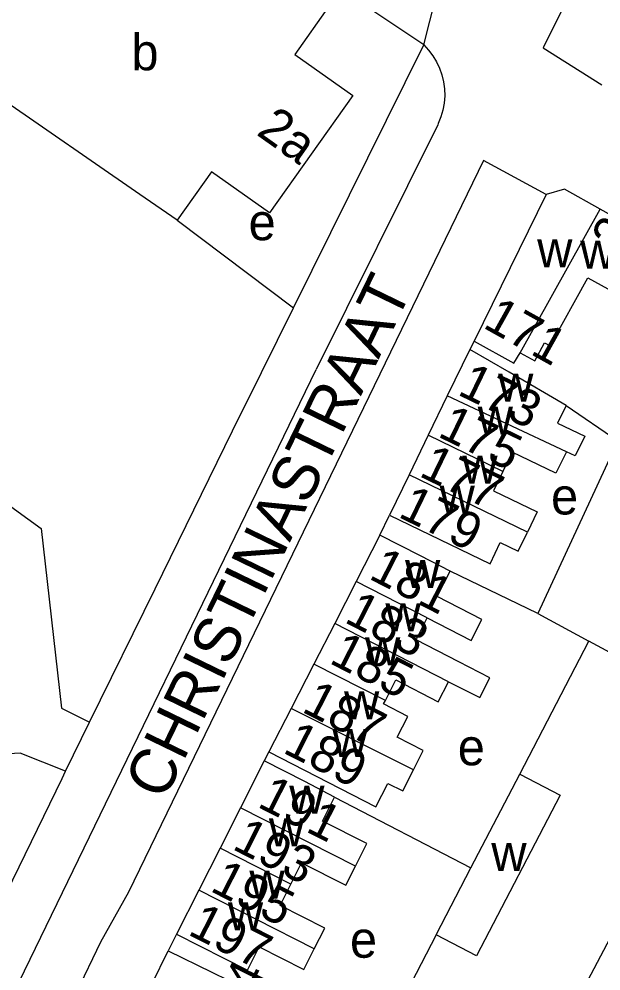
# Model space of a CAD drawing. Extents: x 159700 to 161346, y 381730 to 382922.
# Drawn here: x 160249.2 to 160313, y 382139.7 to 382244 of the extents above; entities that cross this region are included whole.
import ezdxf

# ---------------------------------------------------------------- set-up
doc = ezdxf.new("R2010")
doc.units = 0
for name, color, linetype in [('BLT_Basislijn', 7, 'Continuous'), ('BLT_Bebouwing', 7, 'Continuous'), ('BLT_Centroide', 7, 'Continuous'), ('BLT_Huisnummer', 7, 'Continuous'), ('BLT_Huisnummer_ tussenligend', 7, 'Continuous'), ('BLT_Huisnummer_reeks', 7, 'Continuous'), ('BLT_Onderverdeling_panden', 7, 'Continuous'), ('BLT_Straatnaam', 7, 'Continuous'), ('BLT_Vlakafsluiter', 7, 'Continuous')]:
    doc.layers.add(name, color=color, linetype=linetype)

msp = doc.modelspace()

# ---------------------------------------------------------------- linework, layer by layer
at = {"layer": 'BLT_Basislijn'}
for p, q in [((160279.25, 382212.35), (160293.54, 382241.19)), ((160295.07, 382232.44), (160281.74, 382205.6)), ((160306.95, 382224.8), (160300.09, 382228.51)), ((160266.51, 382221.96), (160279.25, 382212.35)), ((160299.07, 382208.72), (160298.58, 382207.79)), ((160245.01, 382129.9), (160281.74, 382205.6)), ((160309.15, 382201.67), (160314.82, 382197.78)), ((160233.43, 382201.25), (160251.58, 382188.18)), ((160314.82, 382197.78), (160306.05, 382178.86)), ((160288.73, 382187.45), (160289.79, 382189.65)), ((160306.05, 382178.86), (160296.45, 382183.51)), ((160256.9, 382166.94), (160264.09, 382181.54)), ((160306.05, 382178.86), (160311.66, 382175.81)), ((160304.08, 382161.25), (160311.66, 382175.81)), ((160326.75, 382167.61), (160311.66, 382175.81)), ((160254.27, 382161.58), (160256.9, 382166.94)), ((160326.75, 382167.61), (160310.46, 382136.62)), ((160276.57, 382163.68), (160276.05, 382162.68)), ((160283.77, 382158.73), (160298.72, 382150.95)), ((160266.42, 382143.71), (160265.5, 382141.88)), ((160294.91, 382143.62), (160288.22, 382130.77)), ((160258.09, 382142.83), (160250.9, 382127.95))]:
    msp.add_line(p, q, dxfattribs=at)
for points in [[(160332.83, 382278.83), (160328.81, 382280.19), (160326.67, 382279.63), (160325.24, 382278.14), (160306.65, 382240.89), (160313.06, 382236.83)], [(160293.54, 382241.19), (160283.79, 382247.73), (160276.34, 382252.77), (160267.47, 382258.69)], [(160293.54, 382241.19), (160294.07, 382240.62), (160294.54, 382240), (160294.94, 382239.34), (160295.27, 382238.63), (160295.53, 382237.9), (160295.71, 382237.14), (160295.82, 382236.37), (160295.84, 382235.6), (160295.78, 382234.82), (160295.65, 382234.05), (160295.43, 382233.31), (160295.14, 382232.58), (160295.07, 382232.44)], [(160300.09, 382228.51), (160261.15, 382148.29), (160258.09, 382142.83)], [(160264.09, 382181.54), (160272.56, 382198.87), (160275.75, 382205.28), (160279.25, 382212.35)], [(160251.58, 382188.18), (160253.82, 382168.48), (160256.9, 382166.94)], [(160254.27, 382161.58), (160249.28, 382163.55), (160240.75, 382163.04)], [(160243.33, 382139.16), (160243.74, 382139.98), (160253.87, 382160.77), (160254.27, 382161.58)]]:
    msp.add_lwpolyline(points, dxfattribs=at)
at = {"layer": 'BLT_Bebouwing'}
for p, q in [((160306.95, 382224.8), (160299.07, 382208.72)), ((160317.25, 382220.75), (160312.89, 382223.18)), ((160298.58, 382207.79), (160296.12, 382202.71)), ((160296.12, 382202.71), (160294.03, 382198.41)), ((160294.03, 382198.41), (160291.93, 382194.07)), ((160291.93, 382194.07), (160289.79, 382189.65)), ((160288.73, 382187.45), (160286.13, 382182.36)), ((160286.13, 382182.36), (160283.78, 382177.77)), ((160283.78, 382177.77), (160281.49, 382173.31)), ((160281.49, 382173.31), (160279, 382168.44)), ((160279, 382168.44), (160276.57, 382163.68)), ((160276.05, 382162.68), (160273.46, 382157.56)), ((160298.72, 382150.95), (160304.08, 382161.25)), ((160273.46, 382157.56), (160271.2, 382153.11)), ((160271.2, 382153.11), (160268.86, 382148.51)), ((160294.91, 382143.62), (160298.72, 382150.95)), ((160268.86, 382148.51), (160266.42, 382143.71))]:
    msp.add_line(p, q, dxfattribs=at)
for points in [[(160247.5, 382250), (160254.69, 382244.89), (160258.31, 382250), (160258.49, 382250.25), (160258.85, 382250), (160262.53, 382247.39), (160266.36, 382252.79), (160270.28, 382250), (160274.4, 382247.08), (160276.47, 382250), (160276.57, 382250.13), (160276.75, 382250), (160283.17, 382245.46), (160279.39, 382240.14), (160285.75, 382235.63), (160276.63, 382222.77), (160270.28, 382227.27), (160266.51, 382221.96)], [(160266.51, 382221.96), (160262.4, 382224.8), (160246.85, 382235.54), (160245.41, 382235.32), (160238.88, 382240.07), (160238.58, 382239.66), (160232.58, 382244.01), (160227.09, 382236.45), (160233.77, 382231.59), (160231.61, 382228.62), (160228.67, 382224.57), (160217.4, 382232.76), (160222.8, 382240.2), (160216.07, 382245.09)], [(160312.89, 382223.18), (160308.96, 382225.37), (160306.95, 382224.8)], [(160304.13, 382207.44), (160305.71, 382206.56), (160306.8, 382208.52), (160307.39, 382208.19), (160311.55, 382215.67), (160313.74, 382214.45)], [(160299.07, 382208.72), (160303.43, 382206.29), (160304.13, 382207.44)], [(160309.15, 382201.67), (160302.92, 382205.31), (160298.58, 382207.79)], [(160309.15, 382201.67), (160308.21, 382199.73), (160311.2, 382198.28), (160310.15, 382196.12), (160309.18, 382196.58)], [(160309.18, 382196.58), (160308.04, 382194.24), (160303.25, 382196.55), (160302.23, 382194.43)], [(160302.23, 382194.43), (160301.2, 382192.31), (160305.99, 382189.99), (160304.92, 382187.77)], [(160289.79, 382189.65), (160300.81, 382184.31), (160301.93, 382186.62), (160303.9, 382185.67), (160304.92, 382187.77)], [(160296.45, 382183.51), (160293.18, 382185.17), (160288.73, 382187.45)], [(160293.93, 382178.36), (160298.74, 382175.9), (160299.92, 382178.19), (160295.02, 382180.7), (160296.45, 382183.51)], [(160296.26, 382171.37), (160299.7, 382169.64), (160300.8, 382171.81), (160297.38, 382173.56), (160292.7, 382175.96), (160293.93, 382178.36)], [(160289.33, 382169.31), (160290.48, 382171.57), (160295.14, 382169.18), (160296.26, 382171.37)], [(160292.4, 382161.7), (160293.49, 382163.82), (160290.62, 382165.29), (160291.78, 382167.57), (160289.13, 382168.93), (160289.33, 382169.31)], [(160276.57, 382163.68), (160288.3, 382157.67), (160289.61, 382160.22), (160291.23, 382159.41), (160292.4, 382161.7)], [(160283.77, 382158.73), (160280.51, 382160.42), (160276.05, 382162.68)], [(160304.08, 382161.25), (160308.52, 382158.94), (160299.34, 382141.31), (160294.91, 382143.62)], [(160286.06, 382151.16), (160286.72, 382152.46), (160287.31, 382153.62), (160282.45, 382156.09), (160283.77, 382158.73)], [(160278.97, 382149.17), (160280.15, 382151.51), (160284.99, 382149.05), (160286.06, 382151.16)], [(160281.53, 382142.08), (160282.68, 382144.34), (160277.78, 382146.83), (160278.97, 382149.17)], [(160266.42, 382143.71), (160274.21, 382139.75), (160275.49, 382142.3), (160280.38, 382139.81), (160281.53, 382142.08)], [(160311.13, 382103.33), (160295.73, 382110.86), (160294.99, 382109.33), (160258.35, 382127.26), (160265.5, 382141.88)], [(160265.5, 382141.88), (160270.31, 382139.53), (160288.22, 382130.77)]]:
    msp.add_lwpolyline(points, dxfattribs=at)
at = {"layer": 'BLT_Onderverdeling_panden'}
for p, q in [((160304.13, 382207.44), (160312.89, 382223.18)), ((160309.18, 382196.58), (160296.12, 382202.71)), ((160302.23, 382194.43), (160294.03, 382198.41)), ((160304.92, 382187.77), (160291.93, 382194.07)), ((160293.93, 382178.36), (160286.13, 382182.36)), ((160296.26, 382171.37), (160283.78, 382177.77)), ((160289.33, 382169.31), (160281.49, 382173.31)), ((160292.4, 382161.7), (160279, 382168.44)), ((160286.06, 382151.16), (160273.46, 382157.56)), ((160278.97, 382149.17), (160271.2, 382153.11)), ((160281.53, 382142.08), (160268.86, 382148.51))]:
    msp.add_line(p, q, dxfattribs=at)
at = {"layer": 'BLT_Vlakafsluiter'}
msp.add_line((160293.54, 382241.19), (160295.97, 382250.73), dxfattribs=at)

# ---------------------------------------------------------------- texts
at = {"layer": 'BLT_Centroide'}
for s, p in [('b', (160261.48, 382238.41)), ('e', (160274.33, 382219.78)), ('w', (160305.98, 382216.81)), ('w', (160310.69, 382216.67)), ('w', (160301.7, 382202.09)), ('w', (160299.46, 382198.47)), ('w', (160297.77, 382193.09)), ('w', (160295.28, 382189.81)), ('e', (160307.5, 382189.71)), ('w', (160291.49, 382181.66)), ('w', (160289.34, 382176.88)), ('w', (160287.1, 382173.16)), ('w', (160284.8, 382167.25)), ('w', (160283.52, 382163.12)), ('e', (160297.27, 382162.21)), ('w', (160278.79, 382156.91)), ('w', (160276.56, 382153.31)), ('w', (160300.95, 382150.6)), ('w', (160274.42, 382147.59)), ('w', (160272.06, 382144.12)), ('e', (160285.45, 382141.11))]:
    msp.add_text(s, height=4, dxfattribs=at).set_placement(p)
at = {"layer": 'BLT_Huisnummer'}
for s, rotation, p in [('2a', 324.648, (160275.07, 382231.42)), ('2', 60.8852, (160315.22, 382218.26)), ('171', 330.8853, (160299.91, 382210.26)), ('173', 334.133, (160297.12, 382202.91)), ('177', 334.1318, (160292.9, 382193.97)), ('181', 332.8883, (160287.39, 382182.73)), ('185', 332.8756, (160283.05, 382173.48)), ('189', 333.0833, (160277.96, 382163.66)), ('193', 333.0968, (160272.41, 382153.08)), ('197', 333.0915, (160267.54, 382143.72))]:
    msp.add_text(s, height=4, rotation=rotation, dxfattribs=at).set_placement(p)
at = {"layer": 'BLT_Huisnummer_ tussenligend'}
for s, rotation, p in [('175', 334.133, (160294.95, 382198.31)), ('179', 334.1318, (160290.61, 382189.49)), ('183', 332.8883, (160284.7, 382177.96)), ('187', 332.8756, (160280.04, 382168.14)), ('191', 333.0833, (160275.17, 382157.71)), ('195', 333.0968, (160269.99, 382148.48))]:
    msp.add_text(s, height=4, rotation=rotation, dxfattribs=at).set_placement(p)
at = {"layer": 'BLT_Huisnummer_reeks'}
msp.add_text('10 14', height=4, rotation=63.9286, dxfattribs=at).set_placement((160270.51, 382127.42))
at = {"layer": 'BLT_Straatnaam'}
msp.add_text('CHRISTINASTRAAT', height=5, rotation=64.1097, dxfattribs=at).set_placement((160265.06, 382158.2))

doc.saveas('drawing.dxf')
